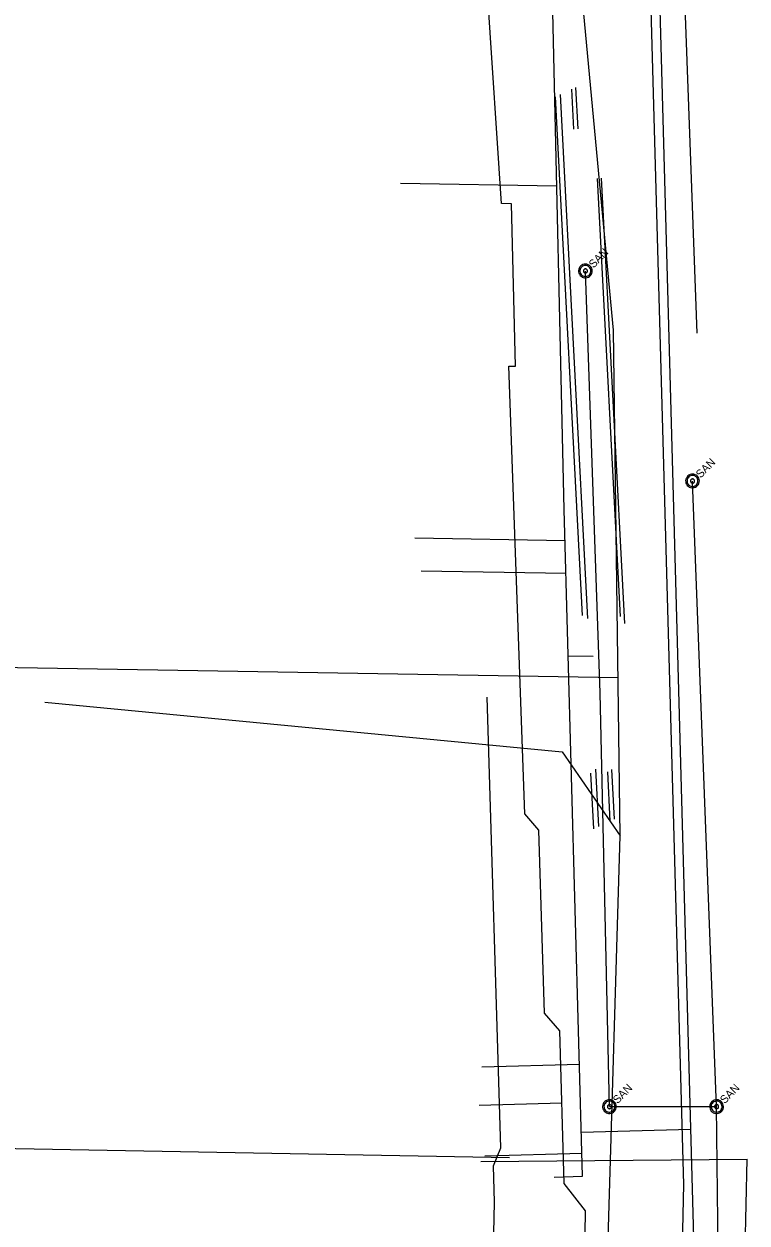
# Model space of a CAD drawing. Extents: x 596028 to 606371, y 330010 to 403088.
# Drawn here: x 604794 to 605141, y 337292 to 337868 of the extents above; entities that cross this region are included whole.
import ezdxf

# ---------------------------------------------------------------- set-up
doc = ezdxf.new("R2010")
doc.units = 0
for name, color, linetype in [('E_RDWY_C_and_G', 7, 'Continuous'), ('E_UTL_E_UG', 7, 'Continuous'), ('E_UTL_G_UG', 7, 'Continuous'), ('E_UTL_SAN_MH', 7, 'Continuous'), ('E_UTL_SAN_UG', 7, 'Continuous'), ('E_UTL_T_UG', 7, 'Continuous'), ('E_UTL_TV_UG', 7, 'Continuous'), ('E_UTL_W_UG', 7, 'Continuous')]:
    doc.layers.add(name, color=color, linetype=linetype)

msp = doc.modelspace()

# ---------------------------------------------------------------- linework, layer by layer
at = {"layer": 'E_RDWY_C_and_G'}
for p, q in [((605062.4, 337584.08), (605049.29, 337833.42)), ((605064.96, 337582.71), (605051.72, 337834.54)), ((605058.22, 337817.99), (605057.22, 337837.08)), ((605060.25, 337818.1), (605059.2, 337838)), ((605080.55, 337583.63), (605069.48, 337794.28)), ((605082.76, 337580.21), (605071.51, 337794.39)), ((605067.78, 337481.61), (605066.38, 337508.28)), ((605070.21, 337482.74), (605068.76, 337510.3)), ((605075.71, 337485.28), (605074.47, 337508.91)), ((605077.69, 337486.19), (605076.44, 337510.06))]:
    msp.add_line(p, q, dxfattribs=at)
at = {"layer": 'E_UTL_E_UG'}
for p, q in [((604721.26, 337560.35), (605079.47, 337554.23)), ((605023.08, 337328.16), (605016.47, 337544.87)), ((605064.65, 336948.67), (605080.51, 337478.13))]:
    msp.add_line(p, q, dxfattribs=at)
for points in [[(605077.18, 337721.25), (605061.54, 337888.91)], [(605080.51, 337478.13), (605077.18, 337721.25)], [(604803.84, 337542.49), (605052.53, 337518.56), (605080.51, 337478.13)], [(604998.72, 336689.57), (604998.54, 336702.1), (605000.55, 336772.61), (605008.8, 336784.41), (605020.11, 337302), (605019.54, 337319.47), (605023.08, 337328.16)]]:
    msp.add_lwpolyline(points, dxfattribs=at)
at = {"layer": 'E_UTL_G_UG'}
for p, q in [((605023.49, 337782.11), (605010.48, 337976.21)), ((605111.01, 337310.53), (605094.31, 337912.06)), ((605012.61, 337348.63), (605052.43, 337349.84))]:
    msp.add_line(p, q, dxfattribs=at)
for points in [[(605026.86, 337704.04), (605030.13, 337703.98), (605028.17, 337782.03), (605023.49, 337782.11)], [(605034.59, 337488.79), (605026.86, 337704.04)], [(605044.11, 337392.99), (605041.43, 337480.99), (605034.59, 337488.79)], [(605053.61, 337311.03), (605051.38, 337384.36), (605044.11, 337392.99)], [(605055.24, 336717.3), (605063.72, 337297.96), (605053.61, 337311.03)], [(605096.52, 336717.08), (605099.15, 336768.28), (605111.01, 337310.53)]]:
    msp.add_lwpolyline(points, dxfattribs=at)
at = {"layer": 'E_UTL_SAN_MH'}
for points in [[(605066.07, 337752.07), (605065.58, 337752.46), (605065.03, 337752.77), (605064.44, 337752.96), (605063.81, 337753.03), (605063.19, 337752.99), (605062.58, 337752.82), (605062.02, 337752.55), (605061.51, 337752.17), (605061.09, 337751.71), (605060.77, 337751.17), (605060.55, 337750.59), (605060.44, 337749.97), (605060.46, 337749.34), (605060.59, 337748.73), (605060.84, 337748.15), (605061.19, 337747.63), (605061.63, 337747.19), (605062.15, 337746.84), (605062.73, 337746.59), (605063.34, 337746.46), (605063.97, 337746.44), (605064.59, 337746.54), (605065.18, 337746.76), (605065.71, 337747.09), (605066.18, 337747.51), (605066.55, 337748.01), (605066.83, 337748.58), (605066.99, 337749.18), (605067.03, 337749.81), (605066.96, 337750.43), (605066.77, 337751.03), (605066.47, 337751.58), (605066.07, 337752.07)], [(605065.6, 337751.6), (605065.21, 337751.92), (605064.77, 337752.16), (605064.29, 337752.31), (605063.8, 337752.37), (605063.3, 337752.34), (605062.81, 337752.21), (605062.36, 337751.99), (605061.96, 337751.69), (605061.62, 337751.31), (605061.36, 337750.89), (605061.18, 337750.42), (605061.1, 337749.92), (605061.11, 337749.42), (605061.22, 337748.93), (605061.42, 337748.47), (605061.7, 337748.05), (605062.05, 337747.7), (605062.47, 337747.41), (605062.93, 337747.22), (605063.42, 337747.11), (605063.92, 337747.1), (605064.42, 337747.18), (605064.89, 337747.36), (605065.32, 337747.62), (605065.69, 337747.96), (605065.99, 337748.36), (605066.21, 337748.81), (605066.34, 337749.29), (605066.37, 337749.79), (605066.31, 337750.29), (605066.16, 337750.77), (605065.92, 337751.21), (605065.6, 337751.6)], [(605064.43, 337750.43), (605064.29, 337750.55), (605064.12, 337750.64), (605063.94, 337750.7), (605063.76, 337750.72), (605063.57, 337750.71), (605063.39, 337750.66), (605063.22, 337750.58), (605063.07, 337750.46), (605062.94, 337750.33), (605062.84, 337750.16), (605062.78, 337749.99), (605062.75, 337749.8), (605062.75, 337749.61), (605062.79, 337749.43), (605062.86, 337749.26), (605062.97, 337749.1), (605063.1, 337748.97), (605063.26, 337748.86), (605063.43, 337748.79), (605063.62, 337748.75), (605063.8, 337748.74), (605063.99, 337748.78), (605064.17, 337748.84), (605064.33, 337748.94), (605064.47, 337749.07), (605064.58, 337749.22), (605064.66, 337749.39), (605064.71, 337749.57), (605064.72, 337749.76), (605064.7, 337749.94), (605064.64, 337750.12), (605064.55, 337750.29), (605064.43, 337750.43)], [(605117.56, 337651.1), (605117.07, 337651.5), (605116.52, 337651.8), (605115.92, 337651.99), (605115.3, 337652.06), (605114.68, 337652.02), (605114.07, 337651.86), (605113.51, 337651.58), (605113, 337651.21), (605112.58, 337650.74), (605112.26, 337650.21), (605112.04, 337649.62), (605111.93, 337649), (605111.95, 337648.37), (605112.08, 337647.76), (605112.33, 337647.18), (605112.68, 337646.66), (605113.12, 337646.22), (605113.64, 337645.87), (605114.22, 337645.62), (605114.83, 337645.49), (605115.46, 337645.47), (605116.08, 337645.58), (605116.67, 337645.8), (605117.2, 337646.12), (605117.67, 337646.54), (605118.04, 337647.05), (605118.32, 337647.61), (605118.48, 337648.22), (605118.52, 337648.84), (605118.45, 337649.47), (605118.26, 337650.06), (605117.96, 337650.61), (605117.56, 337651.1)], [(605117.09, 337650.63), (605116.7, 337650.95), (605116.26, 337651.19), (605115.78, 337651.34), (605115.29, 337651.4), (605114.79, 337651.37), (605114.3, 337651.24), (605113.85, 337651.02), (605113.45, 337650.72), (605113.11, 337650.35), (605112.85, 337649.92), (605112.67, 337649.45), (605112.59, 337648.95), (605112.6, 337648.45), (605112.71, 337647.96), (605112.91, 337647.5), (605113.19, 337647.08), (605113.54, 337646.73), (605113.96, 337646.45), (605114.42, 337646.25), (605114.91, 337646.14), (605115.41, 337646.13), (605115.91, 337646.21), (605116.38, 337646.39), (605116.81, 337646.65), (605117.18, 337646.99), (605117.48, 337647.39), (605117.7, 337647.84), (605117.83, 337648.33), (605117.86, 337648.83), (605117.8, 337649.32), (605117.65, 337649.8), (605117.41, 337650.24), (605117.09, 337650.63)], [(605115.92, 337649.46), (605115.78, 337649.58), (605115.61, 337649.67), (605115.43, 337649.73), (605115.25, 337649.75), (605115.06, 337649.74), (605114.88, 337649.69), (605114.71, 337649.61), (605114.56, 337649.5), (605114.43, 337649.36), (605114.33, 337649.2), (605114.27, 337649.02), (605114.24, 337648.83), (605114.24, 337648.65), (605114.28, 337648.46), (605114.35, 337648.29), (605114.46, 337648.13), (605114.59, 337648), (605114.75, 337647.89), (605114.92, 337647.82), (605115.11, 337647.78), (605115.29, 337647.78), (605115.48, 337647.81), (605115.66, 337647.87), (605115.82, 337647.97), (605115.96, 337648.1), (605116.07, 337648.25), (605116.15, 337648.42), (605116.2, 337648.6), (605116.21, 337648.79), (605116.19, 337648.97), (605116.13, 337649.15), (605116.04, 337649.32), (605115.92, 337649.46)], [(605077.64, 337350.32), (605077.15, 337350.72), (605076.6, 337351.02), (605076, 337351.21), (605075.38, 337351.29), (605074.76, 337351.24), (605074.15, 337351.08), (605073.59, 337350.8), (605073.08, 337350.43), (605072.66, 337349.96), (605072.33, 337349.43), (605072.12, 337348.84), (605072.01, 337348.22), (605072.03, 337347.59), (605072.16, 337346.98), (605072.41, 337346.4), (605072.76, 337345.89), (605073.2, 337345.44), (605073.72, 337345.09), (605074.3, 337344.84), (605074.91, 337344.71), (605075.54, 337344.69), (605076.16, 337344.8), (605076.74, 337345.02), (605077.28, 337345.34), (605077.74, 337345.77), (605078.12, 337346.27), (605078.39, 337346.83), (605078.56, 337347.44), (605078.6, 337348.06), (605078.53, 337348.69), (605078.34, 337349.29), (605078.04, 337349.84), (605077.64, 337350.32)], [(605077.17, 337349.85), (605076.78, 337350.17), (605076.34, 337350.41), (605075.86, 337350.57), (605075.37, 337350.63), (605074.87, 337350.59), (605074.38, 337350.46), (605073.93, 337350.24), (605073.53, 337349.94), (605073.19, 337349.57), (605072.93, 337349.14), (605072.75, 337348.67), (605072.67, 337348.17), (605072.68, 337347.67), (605072.79, 337347.18), (605072.99, 337346.72), (605073.27, 337346.31), (605073.62, 337345.95), (605074.04, 337345.67), (605074.5, 337345.47), (605074.99, 337345.37), (605075.49, 337345.35), (605075.99, 337345.44), (605076.46, 337345.61), (605076.89, 337345.87), (605077.26, 337346.21), (605077.56, 337346.61), (605077.78, 337347.06), (605077.91, 337347.55), (605077.94, 337348.05), (605077.88, 337348.55), (605077.73, 337349.03), (605077.49, 337349.47), (605077.17, 337349.85)], [(605129.14, 337350.32), (605128.65, 337350.72), (605128.1, 337351.02), (605127.5, 337351.21), (605126.88, 337351.29), (605126.26, 337351.24), (605125.65, 337351.08), (605125.09, 337350.8), (605124.58, 337350.43), (605124.16, 337349.96), (605123.83, 337349.43), (605123.62, 337348.84), (605123.51, 337348.22), (605123.53, 337347.59), (605123.66, 337346.98), (605123.91, 337346.4), (605124.26, 337345.89), (605124.7, 337345.44), (605125.22, 337345.09), (605125.8, 337344.84), (605126.41, 337344.71), (605127.04, 337344.69), (605127.66, 337344.8), (605128.24, 337345.02), (605128.78, 337345.34), (605129.24, 337345.77), (605129.62, 337346.27), (605129.89, 337346.83), (605130.06, 337347.44), (605130.1, 337348.06), (605130.03, 337348.69), (605129.84, 337349.29), (605129.54, 337349.84), (605129.14, 337350.32)], [(605128.67, 337349.85), (605128.28, 337350.17), (605127.84, 337350.41), (605127.36, 337350.57), (605126.87, 337350.63), (605126.37, 337350.59), (605125.88, 337350.46), (605125.43, 337350.24), (605125.03, 337349.94), (605124.69, 337349.57), (605124.43, 337349.14), (605124.25, 337348.67), (605124.17, 337348.17), (605124.18, 337347.67), (605124.29, 337347.18), (605124.49, 337346.72), (605124.77, 337346.31), (605125.12, 337345.95), (605125.54, 337345.67), (605126, 337345.47), (605126.49, 337345.37), (605126.99, 337345.35), (605127.49, 337345.44), (605127.96, 337345.61), (605128.39, 337345.87), (605128.76, 337346.21), (605129.06, 337346.61), (605129.28, 337347.06), (605129.41, 337347.55), (605129.44, 337348.05), (605129.38, 337348.55), (605129.23, 337349.03), (605128.99, 337349.47), (605128.67, 337349.85)], [(605076, 337348.69), (605075.86, 337348.81), (605075.69, 337348.9), (605075.51, 337348.95), (605075.33, 337348.98), (605075.14, 337348.96), (605074.96, 337348.91), (605074.79, 337348.83), (605074.64, 337348.72), (605074.51, 337348.58), (605074.41, 337348.42), (605074.35, 337348.24), (605074.32, 337348.06), (605074.32, 337347.87), (605074.36, 337347.68), (605074.43, 337347.51), (605074.54, 337347.36), (605074.67, 337347.22), (605074.83, 337347.12), (605075, 337347.04), (605075.19, 337347), (605075.37, 337347), (605075.56, 337347.03), (605075.74, 337347.1), (605075.9, 337347.19), (605076.04, 337347.32), (605076.15, 337347.47), (605076.23, 337347.64), (605076.28, 337347.82), (605076.29, 337348.01), (605076.27, 337348.2), (605076.21, 337348.38), (605076.12, 337348.54), (605076, 337348.69)], [(605127.5, 337348.69), (605127.36, 337348.81), (605127.19, 337348.9), (605127.01, 337348.95), (605126.83, 337348.98), (605126.64, 337348.96), (605126.46, 337348.91), (605126.29, 337348.83), (605126.14, 337348.72), (605126.01, 337348.58), (605125.91, 337348.42), (605125.85, 337348.24), (605125.82, 337348.06), (605125.82, 337347.87), (605125.86, 337347.68), (605125.93, 337347.51), (605126.04, 337347.36), (605126.17, 337347.22), (605126.33, 337347.12), (605126.5, 337347.04), (605126.69, 337347), (605126.87, 337347), (605127.06, 337347.03), (605127.24, 337347.1), (605127.4, 337347.19), (605127.54, 337347.32), (605127.65, 337347.47), (605127.73, 337347.64), (605127.78, 337347.82), (605127.79, 337348.01), (605127.77, 337348.2), (605127.71, 337348.38), (605127.62, 337348.54), (605127.5, 337348.69)]]:
    msp.add_lwpolyline(points, dxfattribs=at)
at = {"layer": 'E_UTL_SAN_UG'}
for p, q in [((605070.79, 337546.9), (605063.73, 337749.73)), ((605126.8, 337347.99), (605115.22, 337648.76)), ((605075.3, 337347.99), (605070.79, 337546.9)), ((605075.3, 337347.99), (605126.8, 337347.99)), ((605130.82, 337009.31), (605126.8, 337347.99))]:
    msp.add_line(p, q, dxfattribs=at)
at = {"layer": 'E_UTL_T_UG'}
msp.add_line((604712.35, 337329.19), (605027.26, 337323.62), dxfattribs=at)
at = {"layer": 'E_UTL_TV_UG'}
for p, q in [((605117.51, 337719.77), (605109.2, 337942.73)), ((605013.44, 337321.54), (605141.42, 337322.81)), ((605132.43, 336837.89), (605141.42, 337322.81))]:
    msp.add_line(p, q, dxfattribs=at)
at = {"layer": 'E_UTL_W_UG'}
for p, q in [((605053.6, 337635.15), (605047.67, 337894.9)), ((605116.08, 337274.42), (605099.19, 337892.98)), ((604974.84, 337792.03), (605050.05, 337790.73)), ((605062.36, 337314.53), (605053.6, 337635.15)), ((604981.81, 337621.47), (605054.01, 337620.22)), ((604984.87, 337605.59), (605054.44, 337604.39)), ((605055.53, 337564.73), (605067.4, 337564.52)), ((605013.96, 337367.08), (605060.89, 337368.36)), ((605061.78, 337335.8), (605114.37, 337337.23)), ((605015.42, 337324.3), (605062.06, 337325.58)), ((605048.66, 337314.16), (605062.36, 337314.53))]:
    msp.add_line(p, q, dxfattribs=at)

# ---------------------------------------------------------------- texts
at = {"layer": 'E_UTL_SAN_MH'}
for p in [(605067.63, 337750.88), (605119.12, 337649.91), (605079.2, 337349.13), (605130.7, 337349.13)]:
    msp.add_text('SAN', height=3.849, rotation=45, dxfattribs=at).set_placement(p)

doc.saveas('drawing.dxf')
